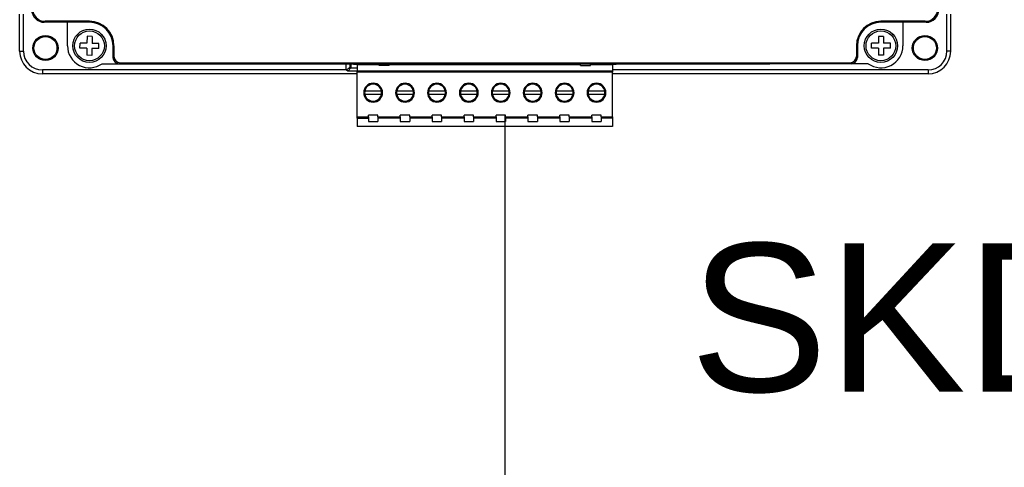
# Model space of a CAD drawing. Header units: millimetres. Extents: x -7023 to 53801, y 9849 to 33561.
# Tile 472 of 537: x 29333 to 29488, y 26939 to 27009. Entities that reach past the tile are written whole.
import ezdxf
from ezdxf.enums import TextEntityAlignment as Align

# ---------------------------------------------------------------- set-up
doc = ezdxf.new("R2010")
doc.units = ezdxf.units.MM
doc.layers.add('IE_SKD', color=6, linetype='Continuous')
doc.styles.get("Standard").update_dxf_attribs({"font": 'arial.ttf'})

# ---------------------------------------------------------------- blocks, each defined once
blk = doc.blocks.new('Modul kontroli HID X100')
at = {"layer": 'IE_SKD', "linetype": 'Continuous', "lineweight": 25}
for p, q in [((-24134.78, -33312.7), (-24134.78, -33306.84)), ((-24134.17, -33312.7), (-24134.17, -33306.84)), ((-23987.17, -33312.7), (-23987.17, -33306.84)), ((-23986.56, -33312.7), (-23986.56, -33306.84)), ((-24130.72, -33307.95), (-24130.87, -33308.1)), ((-24127.17, -33308.1), (-24130.87, -33308.1)), ((-24123.67, -33307.95), (-24130.72, -33307.95)), ((-24123.67, -33308.1), (-24127.17, -33308.1)), ((-24127.17, -33311.85), (-24127.17, -33308.1)), ((-24123.67, -33308.1), (-24123.67, -33307.95)), ((-23990.62, -33307.95), (-23997.67, -33307.95)), ((-23997.67, -33308.1), (-23997.67, -33307.95)), ((-23994.17, -33308.1), (-23997.67, -33308.1)), ((-23990.46, -33308.1), (-23994.17, -33308.1)), ((-23994.17, -33308.1), (-23994.17, -33311.85)), ((-23990.46, -33308.1), (-23990.62, -33307.95)), ((-24124.02, -33310.34), (-24124.06, -33311.44)), ((-24123.22, -33310.37), (-24124.02, -33310.34)), ((-24123.22, -33310.37), (-24123.26, -33311.47)), ((-23997.27, -33310.35), (-23998.07, -33310.35)), ((-23998.07, -33310.35), (-23998.07, -33311.45)), ((-23997.27, -33310.35), (-23997.27, -33311.45)), ((-24125.18, -33312.21), (-24125.15, -33311.41)), ((-24124.08, -33312.24), (-24125.18, -33312.21)), ((-24124.06, -33311.44), (-24125.15, -33311.41)), ((-24122.16, -33311.5), (-24123.26, -33311.47)), ((-24122.18, -33312.3), (-24122.16, -33311.5)), ((-24119.92, -33311.85), (-24119.76, -33311.85)), ((-24119.92, -33313.71), (-24119.92, -33311.85)), ((-24119.76, -33313.55), (-24119.76, -33311.85)), ((-24001.57, -33311.85), (-24001.57, -33313.55)), ((-24001.42, -33311.85), (-24001.57, -33311.85)), ((-24001.42, -33311.85), (-24001.42, -33313.71)), ((-23998.07, -33311.45), (-23999.17, -33311.45)), ((-23999.17, -33312.25), (-23999.17, -33311.45)), ((-23996.17, -33311.45), (-23997.27, -33311.45)), ((-23996.17, -33312.25), (-23996.17, -33311.45)), ((-24134.78, -33312.7), (-24134.17, -33312.7)), ((-24124.08, -33312.24), (-24124.11, -33313.34)), ((-24123.31, -33313.37), (-24124.11, -33313.34)), ((-24123.28, -33312.27), (-24123.31, -33313.37)), ((-24122.18, -33312.3), (-24123.28, -33312.27)), ((-24119.92, -33313.71), (-24119.76, -33313.55)), ((-24001.57, -33313.55), (-24001.42, -33313.71)), ((-23998.07, -33312.25), (-23999.17, -33312.25)), ((-23998.07, -33312.25), (-23998.07, -33313.35)), ((-23997.27, -33313.35), (-23998.07, -33313.35)), ((-23997.27, -33312.25), (-23997.27, -33313.35)), ((-23996.17, -33312.25), (-23997.27, -33312.25)), ((-23986.56, -33312.7), (-23987.17, -33312.7)), ((-24121.64, -33314.7), (-24118.92, -33314.7)), ((-24118.77, -33314.55), (-24118.92, -33314.7)), ((-24118.92, -33314.7), (-24105.97, -33314.7)), ((-24118.77, -33314.55), (-24002.57, -33314.55)), ((-24105.97, -33314.7), (-24015.37, -33314.7)), ((-24082.78, -33315.7), (-24082.78, -33314.7)), ((-24082.21, -33315.23), (-24082.75, -33315.71)), ((-24082.07, -33315.37), (-24082.54, -33315.91)), ((-24082.21, -33314.7), (-24082.21, -33315.23)), ((-24082.21, -33315.23), (-24082.07, -33315.37)), ((-24082.07, -33314.7), (-24082.07, -33315.37)), ((-24082.07, -33315.37), (-24082.07, -33315.37)), ((-24082.07, -33315.37), (-24081.05, -33315.37)), ((-24081.65, -33314.81), (-24081.65, -33314.7)), ((-24081.05, -33314.81), (-24081.65, -33314.81)), ((-24081.05, -33314.81), (-24077.57, -33314.81)), ((-24081.05, -33314.81), (-24081.05, -33315.83)), ((-24079.39, -33314.81), (-24079.39, -33314.7)), ((-24077.64, -33314.81), (-24077.64, -33314.7)), ((-24077.57, -33314.98), (-24077.57, -33314.7)), ((-24075.97, -33314.98), (-24077.57, -33314.98)), ((-24075.97, -33314.98), (-24075.97, -33314.7)), ((-24075.97, -33314.81), (-24045.49, -33314.81)), ((-24074.31, -33314.81), (-24074.31, -33314.7)), ((-24072.56, -33314.81), (-24072.56, -33314.7)), ((-24069.23, -33314.81), (-24069.23, -33314.7)), ((-24067.48, -33314.81), (-24067.48, -33314.7)), ((-24064.15, -33314.81), (-24064.15, -33314.7)), ((-24062.4, -33314.81), (-24062.4, -33314.7)), ((-24059.07, -33314.81), (-24059.07, -33314.7)), ((-24057.32, -33314.81), (-24057.32, -33314.7)), ((-24053.99, -33314.81), (-24053.99, -33314.7)), ((-24052.24, -33314.81), (-24052.24, -33314.7)), ((-24048.91, -33314.81), (-24048.91, -33314.7)), ((-24047.16, -33314.81), (-24047.16, -33314.7)), ((-24045.49, -33314.98), (-24045.49, -33314.7)), ((-24045.49, -33314.98), (-24043.89, -33314.98)), ((-24043.89, -33314.98), (-24043.89, -33314.7)), ((-24043.89, -33314.81), (-24040.41, -33314.81)), ((-24043.83, -33314.81), (-24043.83, -33314.7)), ((-24042.08, -33314.81), (-24042.08, -33314.7)), ((-24040.41, -33314.81), (-24040.41, -33315.83)), ((-24039.81, -33314.81), (-24040.41, -33314.81)), ((-24039.81, -33314.81), (-24039.81, -33314.7)), ((-24002.42, -33314.7), (-24015.37, -33314.7)), ((-24002.42, -33314.7), (-24002.57, -33314.55)), ((-23999.7, -33314.7), (-24002.42, -33314.7)), ((-24082.78, -33315.7), (-24131.17, -33315.7)), ((-24131.17, -33315.7), (-24131.17, -33316.32)), ((-24081.05, -33316.32), (-24131.17, -33316.32)), ((-24082.75, -33315.71), (-24082.78, -33315.7)), ((-24082.54, -33315.91), (-24082.75, -33315.71)), ((-24081.05, -33315.91), (-24082.54, -33315.91)), ((-24081.05, -33315.83), (-24040.41, -33315.83)), ((-24081.05, -33316.03), (-24081.05, -33315.83)), ((-24040.41, -33316.03), (-24081.05, -33316.03)), ((-24081.05, -33323.18), (-24081.05, -33316.03)), ((-23990.17, -33315.7), (-24040.41, -33315.7)), ((-24040.41, -33315.83), (-24040.41, -33316.03)), ((-24040.41, -33323.18), (-24040.41, -33316.03)), ((-23990.17, -33316.32), (-24040.41, -33316.32)), ((-23990.17, -33315.7), (-23990.17, -33316.32)), ((-24077.18, -33319.08), (-24079.84, -33319.08)), ((-24079.84, -33319.54), (-24077.18, -33319.54)), ((-24072.1, -33319.08), (-24074.76, -33319.08)), ((-24074.76, -33319.54), (-24072.1, -33319.54)), ((-24067.02, -33319.08), (-24069.68, -33319.08)), ((-24069.68, -33319.54), (-24067.02, -33319.54)), ((-24061.94, -33319.08), (-24064.6, -33319.08)), ((-24064.6, -33319.54), (-24061.94, -33319.54)), ((-24056.86, -33319.08), (-24059.52, -33319.08)), ((-24059.52, -33319.54), (-24056.86, -33319.54)), ((-24051.78, -33319.08), (-24054.44, -33319.08)), ((-24054.44, -33319.54), (-24051.78, -33319.54)), ((-24046.7, -33319.08), (-24049.36, -33319.08)), ((-24049.36, -33319.54), (-24046.7, -33319.54)), ((-24041.62, -33319.08), (-24044.28, -33319.08)), ((-24044.28, -33319.54), (-24041.62, -33319.54)), ((-24081.05, -33323.18), (-24079.26, -33323.18)), ((-24081.05, -33323.36), (-24081.05, -33323.18)), ((-24077.76, -33322.91), (-24079.26, -33322.91)), ((-24079.26, -33323.18), (-24079.26, -33322.91)), ((-24079.26, -33323.18), (-24079.26, -33323.36)), ((-24077.76, -33323.18), (-24077.76, -33322.91)), ((-24077.76, -33323.18), (-24074.18, -33323.18)), ((-24077.76, -33323.18), (-24077.76, -33323.36)), ((-24072.68, -33322.91), (-24074.18, -33322.91)), ((-24074.18, -33323.18), (-24074.18, -33322.91)), ((-24074.18, -33323.18), (-24074.18, -33323.36)), ((-24072.68, -33323.18), (-24072.68, -33322.91)), ((-24072.68, -33323.18), (-24069.1, -33323.18)), ((-24072.68, -33323.18), (-24072.68, -33323.36)), ((-24067.6, -33322.91), (-24069.1, -33322.91)), ((-24069.1, -33323.18), (-24069.1, -33322.91)), ((-24069.1, -33323.18), (-24069.1, -33323.36)), ((-24067.6, -33323.18), (-24067.6, -33322.91)), ((-24067.6, -33323.18), (-24064.02, -33323.18)), ((-24067.6, -33323.18), (-24067.6, -33323.36)), ((-24062.52, -33322.91), (-24064.02, -33322.91)), ((-24064.02, -33323.18), (-24064.02, -33322.91)), ((-24064.02, -33323.18), (-24064.02, -33323.36)), ((-24062.52, -33323.18), (-24062.52, -33322.91)), ((-24062.52, -33323.18), (-24058.94, -33323.18)), ((-24062.52, -33323.18), (-24062.52, -33323.36)), ((-24057.44, -33322.91), (-24058.94, -33322.91)), ((-24058.94, -33323.18), (-24058.94, -33322.91)), ((-24058.94, -33323.18), (-24058.94, -33323.36)), ((-24057.44, -33323.18), (-24057.44, -33322.91)), ((-24057.44, -33323.18), (-24053.86, -33323.18)), ((-24057.44, -33323.18), (-24057.44, -33323.36)), ((-24052.36, -33322.91), (-24053.86, -33322.91)), ((-24053.86, -33323.18), (-24053.86, -33322.91)), ((-24053.86, -33323.18), (-24053.86, -33323.36)), ((-24052.36, -33323.18), (-24052.36, -33322.91)), ((-24052.36, -33323.18), (-24048.78, -33323.18)), ((-24052.36, -33323.18), (-24052.36, -33323.36)), ((-24047.28, -33322.91), (-24048.78, -33322.91)), ((-24048.78, -33323.18), (-24048.78, -33322.91)), ((-24048.78, -33323.18), (-24048.78, -33323.36)), ((-24047.28, -33323.18), (-24047.28, -33322.91)), ((-24047.28, -33323.18), (-24043.7, -33323.18)), ((-24047.28, -33323.18), (-24047.28, -33323.36)), ((-24043.7, -33323.18), (-24043.7, -33322.91)), ((-24042.2, -33322.91), (-24043.7, -33322.91)), ((-24043.7, -33323.18), (-24043.7, -33323.36)), ((-24042.2, -33323.18), (-24042.2, -33322.91)), ((-24042.2, -33323.18), (-24040.41, -33323.18)), ((-24042.2, -33323.18), (-24042.2, -33323.36)), ((-24040.41, -33323.18), (-24040.41, -33323.36)), ((-24081.05, -33323.36), (-24079.26, -33323.36)), ((-24081.05, -33323.36), (-24081.05, -33324.71)), ((-24040.41, -33324.71), (-24081.05, -33324.71)), ((-24079.26, -33323.36), (-24079.26, -33323.91)), ((-24079.26, -33323.91), (-24077.76, -33323.91)), ((-24074.18, -33323.36), (-24077.76, -33323.36)), ((-24077.76, -33323.36), (-24077.76, -33323.91)), ((-24074.18, -33323.36), (-24074.18, -33323.91)), ((-24074.18, -33323.91), (-24072.68, -33323.91)), ((-24069.1, -33323.36), (-24072.68, -33323.36)), ((-24072.68, -33323.36), (-24072.68, -33323.91)), ((-24069.1, -33323.36), (-24069.1, -33323.91)), ((-24069.1, -33323.91), (-24067.6, -33323.91)), ((-24064.02, -33323.36), (-24067.6, -33323.36)), ((-24067.6, -33323.36), (-24067.6, -33323.91)), ((-24064.02, -33323.36), (-24064.02, -33323.91)), ((-24064.02, -33323.91), (-24062.52, -33323.91)), ((-24058.94, -33323.36), (-24062.52, -33323.36)), ((-24062.52, -33323.36), (-24062.52, -33323.91)), ((-24058.94, -33323.36), (-24058.94, -33323.91)), ((-24058.94, -33323.91), (-24057.44, -33323.91)), ((-24053.86, -33323.36), (-24057.44, -33323.36)), ((-24057.44, -33323.36), (-24057.44, -33323.91)), ((-24053.86, -33323.36), (-24053.86, -33323.91)), ((-24053.86, -33323.91), (-24052.36, -33323.91)), ((-24048.78, -33323.36), (-24052.36, -33323.36)), ((-24052.36, -33323.36), (-24052.36, -33323.91)), ((-24048.78, -33323.36), (-24048.78, -33323.91)), ((-24048.78, -33323.91), (-24047.28, -33323.91)), ((-24043.7, -33323.36), (-24047.28, -33323.36)), ((-24047.28, -33323.36), (-24047.28, -33323.91)), ((-24043.7, -33323.36), (-24043.7, -33323.91)), ((-24043.7, -33323.91), (-24042.2, -33323.91)), ((-24040.41, -33323.36), (-24042.2, -33323.36)), ((-24042.2, -33323.36), (-24042.2, -33323.91)), ((-24040.41, -33323.36), (-24040.41, -33324.71))]:
    blk.add_line(p, q, dxfattribs=at)
for centre, radius in [((-24130.67, -33312.2), 2), ((-24130.67, -33312.2), 1.83), ((-24123.67, -33311.85), 2.65), ((-24123.67, -33311.85), 2.37), ((-23997.67, -33311.85), 2.65), ((-23997.67, -33311.85), 2.37), ((-23990.67, -33312.2), 2), ((-23990.67, -33312.2), 1.83)]:
    blk.add_circle(centre, radius, dxfattribs=at)
for centre, radius, start, end in [((-24123.67, -33311.85), 3.9, 0, 90), ((-24123.67, -33311.85), 3.75, 0, 90), ((-23997.67, -33311.85), 3.9, 90, 180), ((-23997.67, -33311.85), 3.75, 90, 180), ((-24123.67, -33311.85), 3.5, 180, 305.4832), ((-23997.67, -33311.85), 3.5, 234.5168, 0), ((-24131.17, -33312.7), 3.61, 180, 270), ((-24131.17, -33312.7), 3, 180, 270), ((-23990.17, -33312.7), 3, 270, 0), ((-23990.17, -33312.7), 3.61, 270, 0), ((-24078.51, -33319.31), 1.5, 0, 180), ((-24078.51, -33319.31), 1.35, 9.7945, 170.2055), ((-24073.43, -33319.31), 1.5, 0, 180), ((-24073.43, -33319.31), 1.35, 9.7945, 170.2055), ((-24068.35, -33319.31), 1.5, 0, 180), ((-24068.35, -33319.31), 1.35, 9.7945, 170.2055), ((-24063.27, -33319.31), 1.5, 0, 180), ((-24063.27, -33319.31), 1.35, 9.7945, 170.2055), ((-24058.19, -33319.31), 1.5, 0, 180), ((-24058.19, -33319.31), 1.35, 9.7945, 170.2055), ((-24053.11, -33319.31), 1.5, 0, 180), ((-24053.11, -33319.31), 1.35, 9.7945, 170.2055), ((-24048.03, -33319.31), 1.5, 0, 180), ((-24048.03, -33319.31), 1.35, 9.7945, 170.2055), ((-24042.95, -33319.31), 1.5, 0, 180), ((-24042.95, -33319.31), 1.35, 9.7945, 170.2055), ((-24078.51, -33319.31), 1.5, 180, 0), ((-24078.51, -33319.31), 1.35, 170.2055, 180), ((-24078.51, -33319.31), 1.35, 180, 189.7945), ((-24078.51, -33319.31), 1.35, 189.7945, 350.2055), ((-24078.51, -33319.31), 1.35, 0, 9.7945), ((-24078.51, -33319.31), 1.35, 350.2055, 0), ((-24073.43, -33319.31), 1.5, 180, 0), ((-24073.43, -33319.31), 1.35, 170.2055, 180), ((-24073.43, -33319.31), 1.35, 180, 189.7945), ((-24073.43, -33319.31), 1.35, 189.7945, 350.2055), ((-24073.43, -33319.31), 1.35, 0, 9.7945), ((-24073.43, -33319.31), 1.35, 350.2055, 0), ((-24068.35, -33319.31), 1.5, 180, 0), ((-24068.35, -33319.31), 1.35, 170.2055, 180), ((-24068.35, -33319.31), 1.35, 180, 189.7945), ((-24068.35, -33319.31), 1.35, 189.7945, 350.2055), ((-24068.35, -33319.31), 1.35, 0, 9.7945), ((-24068.35, -33319.31), 1.35, 350.2055, 0), ((-24063.27, -33319.31), 1.5, 180, 0), ((-24063.27, -33319.31), 1.35, 170.2055, 180), ((-24063.27, -33319.31), 1.35, 180, 189.7945), ((-24063.27, -33319.31), 1.35, 189.7945, 350.2055), ((-24063.27, -33319.31), 1.35, 0, 9.7945), ((-24063.27, -33319.31), 1.35, 350.2055, 0), ((-24058.19, -33319.31), 1.5, 180, 0), ((-24058.19, -33319.31), 1.35, 170.2055, 180), ((-24058.19, -33319.31), 1.35, 180, 189.7945), ((-24058.19, -33319.31), 1.35, 189.7945, 350.2055), ((-24058.19, -33319.31), 1.35, 0, 9.7945), ((-24058.19, -33319.31), 1.35, 350.2055, 0), ((-24053.11, -33319.31), 1.5, 180, 0), ((-24053.11, -33319.31), 1.35, 170.2055, 180), ((-24053.11, -33319.31), 1.35, 180, 189.7945), ((-24053.11, -33319.31), 1.35, 189.7945, 350.2055), ((-24053.11, -33319.31), 1.35, 0, 9.7945), ((-24053.11, -33319.31), 1.35, 350.2055, 0), ((-24048.03, -33319.31), 1.5, 180, 0), ((-24048.03, -33319.31), 1.35, 170.2055, 180), ((-24048.03, -33319.31), 1.35, 180, 189.7945), ((-24048.03, -33319.31), 1.35, 189.7945, 350.2055), ((-24048.03, -33319.31), 1.35, 0, 9.7945), ((-24048.03, -33319.31), 1.35, 350.2055, 0), ((-24042.95, -33319.31), 1.5, 180, 0), ((-24042.95, -33319.31), 1.35, 170.2055, 180), ((-24042.95, -33319.31), 1.35, 180, 189.7945), ((-24042.95, -33319.31), 1.35, 189.7945, 350.2055), ((-24042.95, -33319.31), 1.35, 0, 9.7945), ((-24042.95, -33319.31), 1.35, 350.2055, 0)]:
    blk.add_arc(centre, radius, start, end, dxfattribs=at)
for centre, major_axis, start_param, end_param in [((-24130.71, -33305.95), (1.42, 1.42), 2.358058, 3.925127), ((-23990.62, -33305.95), (-1.42, 1.42), 2.358058, 3.925127), ((-24130.86, -33306.1), (1.42, 1.42), 2.358058, 3.925127), ((-23990.47, -33306.1), (-1.42, 1.42), 2.358058, 3.925127), ((-24118.92, -33313.7), (-0.71, -0.71), 5.499651, 7.06672), ((-24118.76, -33313.55), (-0.71, -0.71), 5.499651, 7.06672), ((-24002.57, -33313.55), (-0.71, 0.71), 2.358058, 3.925127), ((-24002.42, -33313.7), (-0.71, 0.71), 2.358058, 3.925127)]:
    blk.add_ellipse(centre, major_axis=major_axis, ratio=0.99628, start_param=start_param, end_param=end_param, dxfattribs=at)

msp = doc.modelspace()

# ---------------------------------------------------------------- linework, layer by layer
at = {"layer": 'IE_SKD', "color": 5}
msp.add_line((29409.64, 26809.87, 346.72), (29409.64, 26993.97, 346.72), dxfattribs=at)

# ---------------------------------------------------------------- block references
at = {"layer": 'IE_SKD', "ltscale": 200, "transparency": 33554687, "xscale": 0.9870040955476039, "yscale": 0.9870040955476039, "zscale": 0.9870040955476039}
msp.add_blockref('Modul kontroli HID X100', (53154.46, 59883.93, 346.72), dxfattribs=at)

# ---------------------------------------------------------------- texts
at = {"layer": 'IE_SKD', "linetype": 'Continuous'}
msp.add_text('SKD-10/U', height=23.27, dxfattribs=at).set_placement((29438.62, 26973.95, 1545.47), align=Align.TOP_LEFT)

doc.saveas('drawing.dxf')
